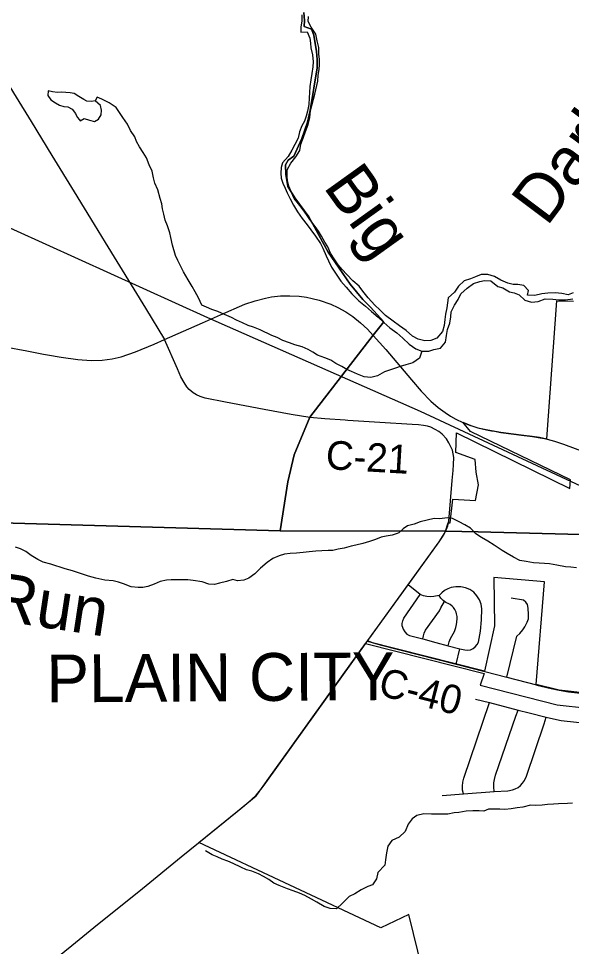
# Model space of a CAD drawing. Extents: x 114604 to 551442, y 316898 to 567001.
# Drawn here: x 121526 to 127306, y 436168 to 445868 of the extents above; entities that cross this region are included whole.
import ezdxf

# ---------------------------------------------------------------- set-up
doc = ezdxf.new("R2010")
doc.units = 0
for name, color, linetype in [('_CIVIL_CONSTRUCTION', 7, 'Continuous'), ('DV_X_County_Line', 7, 'Continuous'), ('GE_P_Alignment_1000_Bearings', 7, 'Continuous'), ('GE_P_Alignment_1000_Cardinal_Points', 7, 'Continuous'), ('GE_P_Alignment_100_Cardinal_Points', 7, 'Continuous'), ('GE_P_Alignment_100_Stations', 7, 'Continuous'), ('GE_P_Alignment_500_Bearings', 7, 'Continuous'), ('GE_P_Alignment_500_Distances', 7, 'Continuous'), ('MT_X_Edge_Line', 7, 'Continuous'), ('PM_P_Cells', 7, 'Continuous'), ('PM_P_CL_Double_Solid', 7, 'Continuous'), ('PM_P_Stop_Line', 7, 'Continuous'), ('RD_P_GR_Rt', 7, 'Continuous'), ('RS_Raster1', 7, 'Continuous'), ('SH_Named_Boundary', 7, 'Continuous')]:
    doc.layers.add(name, color=color, linetype=linetype)

msp = doc.modelspace()

# ---------------------------------------------------------------- linework, layer by layer
at = {"layer": '_CIVIL_CONSTRUCTION'}
for points in [[(123051.8, 442511.9), (123448.4, 442687.8), (123635.5, 442769.7), (123892.4, 442880.7), (123999.6, 442917.1), (124107.2, 442944.6), (124171.1, 442957.6), (124264.2, 442968), (124361.3, 442970.3), (124458, 442964.5), (124537.5, 442953.8), (124595.9, 442943.2), (124669.3, 442923.7), (124790.3, 442881.4), (124862.9, 442847.9), (124946.1, 442802.1), (125018.8, 442753.4), (125102.1, 442688.2), (125173.7, 442621.6), (125234.5, 442556.3), (125365.7, 442409), (125634.2, 442090.7), (125733.9, 441974.1), (125836.7, 441867), (125913.4, 441801.5), (125984.8, 441748.4), (126042.2, 441712), (126097.6, 441681.1), (126170.4, 441646), (126249.1, 441614.6)], [(117368, 442783.1), (118144.9, 442753.5), (118705.1, 442730.6), (119116.3, 442711.1), (119623.7, 442663.9), (120366.9, 442595.3), (120625.9, 442565.5), (120867.6, 442527), (121155.4, 442477.3), (121613.1, 442394.4), (121785.8, 442361.1), (121827.9, 442353.9)], [(121827.9, 442353.9), (121970, 442329.5), (122143.6, 442303.2), (122283.1, 442293.6), (122399.8, 442298.5), (122504.2, 442310.6), (122598.9, 442333.2), (122748.6, 442382.4), (122943.5, 442464.3), (123051.8, 442511.9)], [(126249.1, 441614.6), (126254, 441612.6), (126328.7, 441588.3), (126416.3, 441568.1), (126471.6, 441558.5), (126502.5, 441553.2)], [(126502.5, 441553.2), (126569.4, 441541.7), (126782.5, 441511.9), (126897.2, 441498), (126977.6, 441486), (127024.8, 441477)], [(127024.8, 441477), (127051, 441471.9), (127129.6, 441450.9), (127224, 441420.5), (127343.5, 441374.7), (127472.7, 441325.3)]]:
    msp.add_lwpolyline(points, dxfattribs=at)
at = {"layer": 'DV_X_County_Line'}
for points in [[(124488.5, 445905.5), (124486.8, 445845.4), (124477.1, 445777.2), (124477.3, 445727), (124543.4, 445729.3), (124571.7, 445663.3), (124578, 445611.2), (124580.2, 445561.1), (124598.6, 445489), (124604.9, 445414.8), (124601.1, 445364.7), (124593.4, 445294.5), (124581.7, 445226.3), (124572, 445158), (124566.3, 445095.9), (124562.5, 445037.7), (124558.8, 444969.5), (124547.1, 444899.3), (124533.3, 444849.1), (124513.5, 444796.9), (124485.7, 444746.6), (124461.9, 444684.4), (124450.2, 444616.1), (124414.4, 444551.8), (124382.6, 444491.5), (124342.8, 444425.2), (124285, 444360.8), (124271.2, 444310.6), (124267.5, 444250.4), (124271.7, 444200.3), (124290, 444146.3), (124312.2, 444096.2), (124332.5, 444046.2), (124364.8, 443984.2), (124399.2, 443918.2), (124441.6, 443848.2), (124492, 443778.3), (124544.4, 443712.3), (124582.7, 443660.4), (124631.1, 443592.4), (124681.5, 443516.4), (124707.8, 443466.4), (124740.2, 443386.4), (124764.5, 443334.4), (124798.8, 443270.4), (124845.2, 443196.4), (124893.6, 443124.4), (124952.1, 443058.5), (125008.5, 442988.6), (125082.9, 442916.8), (125151.3, 442860.9), (125215.7, 442807.1), (125284.1, 442747.3), (125344.4, 442691.4), (125408.8, 442633.6), (125479.2, 442583.7), (125541.5, 442527.9), (125607.9, 442464), (125678.3, 442414.2), (125742.5, 442392.5), (125816.6, 442390.8), (125868.7, 442407.1), (125936.7, 442423.4), (125988.6, 442485.8), (125998.3, 442554), (126010, 442618.2), (126035.8, 442682.5), (126043.5, 442748.7), (126049.3, 442802.9), (126085, 442873.2), (126122.8, 442931.5), (126150.6, 442991.8), (126214.5, 443050.2), (126280.4, 443098.7), (126348.4, 443121), (126398.5, 443129.3), (126464.6, 443125.6), (126535, 443067.7), (126589.2, 443054), (126657.5, 443012.2), (126707.6, 443002.4), (126757.8, 442978.5), (126818.2, 442922.7), (126888.4, 442904.9), (126958.5, 442909.3), (127032.5, 442937.7), (127110.7, 442934), (127174.8, 442928.3), (127245, 442928.6), (127319.1, 442937)], [(127324.8, 442999.2), (127272.8, 442978.9), (127204.6, 442994.6), (127134.4, 443000.3), (127058.3, 442995.9), (126998.2, 442991.7), (126922.2, 442971.3), (126848, 442974.9), (126857.8, 443025.1), (126809.5, 443079), (126745.3, 443088.8), (126695.2, 443086.5), (126641.1, 443100.3), (126568.8, 443134.1), (126500.5, 443171.8), (126432.2, 443193.6), (126362.1, 443191.3), (126304.1, 443166.9), (126250.1, 443146.6), (126186.1, 443126.3), (126124.2, 443069.9), (126084.4, 443009.5), (126018.6, 442947.1), (126008.8, 442894.9), (126005, 442842.8), (125989.3, 442776.5), (125983.5, 442720.4), (125973.7, 442660.2), (125958, 442595.9), (125900.2, 442525.5), (125836.2, 442501.2), (125772.1, 442498.9), (125703.9, 442516.6), (125643.6, 442548.4), (125577.2, 442606.2), (125508.9, 442654.1), (125440.5, 442703.9), (125362.1, 442763.7), (125301.8, 442821.5), (125251.4, 442871.4), (125181, 442949.3), (125124.6, 443017.2), (125086.2, 443071.2), (125021.9, 443127), (124957.5, 443190.9), (124909.1, 443244.8), (124868.8, 443294.8), (124832.5, 443346.7), (124788.1, 443414.7), (124757.8, 443480.7), (124727.5, 443530.7), (124691.2, 443592.7), (124662.9, 443644.7), (124626.6, 443694.7), (124570.2, 443766.6), (124535.9, 443818.5), (124491.5, 443882.5), (124453.2, 443932.5), (124406.9, 443988.4), (124380.6, 444048.4), (124350.2, 444116.5), (124335.9, 444168.5), (124333.7, 444224.6), (124333.4, 444286.8), (124371.2, 444357.1), (124425, 444421.6), (124466.8, 444487.9), (124478.5, 444554.1), (124500.3, 444616.4), (124526, 444688.7), (124553.7, 444759), (124571.4, 444835.2), (124579.1, 444907.5), (124590.9, 444957.6), (124610.6, 445025.9), (124622.4, 445078.1), (124653.9, 445214.6), (124659.6, 445276.7), (124667.4, 445336.9), (124673.2, 445389.1), (124672.9, 445443.2), (124666.7, 445495.3), (124664.4, 445565.5), (124646, 445633.6), (124633.7, 445705.7), (124583.3, 445777.6), (124554.9, 445835.7), (124556.7, 445887.8)]]:
    msp.add_lwpolyline(points, dxfattribs=at)
at = {"layer": 'GE_P_Alignment_1000_Bearings'}
msp.add_lwpolyline([(114843.2, 446635.4), (114861.1, 446627.4), (119778.4, 444429.8), (123500.7, 442742.8), (125725.5, 441762.4), (128110.8, 440653.4), (128478.6, 440489.4)], dxfattribs=at)
at = {"layer": 'GE_P_Alignment_1000_Cardinal_Points'}
msp.add_lwpolyline([(126630.9, 438982.2), (126735, 439410.8), (126765.3, 439438.3), (126798.4, 439479.5), (126820.3, 439510.3), (126844, 439556.4), (126856.3, 439594.5), (126858.8, 439639.1), (126853.4, 439702.9), (126845.1, 439743), (126827.8, 439766.3), (126805.6, 439786.7), (126676.1, 439808.4)], dxfattribs=at)
at = {"layer": 'GE_P_Alignment_100_Cardinal_Points'}
msp.add_line((126099.4, 439120.3), (126138.9, 439280.8), dxfattribs=at)
for points in [[(126220.3, 439265.2), (126249.8, 439270.2), (126277.3, 439282), (126301.2, 439300.1), (126320.1, 439323.3), (126332.9, 439350.4), (126354.2, 439465.1), (126365.9, 439581.2), (126368, 439697.9), (126360.7, 439746.4), (126344, 439792.5), (126318.4, 439834.3), (126285, 439870.2), (126245.1, 439898.8), (126198.1, 439916.7), (126148.8, 439926.3), (126098.5, 439927.3), (126048.8, 439919.8), (126013.4, 439906.6), (125980.3, 439888.1), (125950.5, 439864.8), (125924.6, 439837.3), (125867.2, 439826.1), (125830.8, 439822.8), (125794.4, 439825.6), (125758.9, 439834.3), (125725.4, 439848.7), (125597.4, 439948.1)], [(125537.9, 439515.6), (125537, 439544.8), (125542.9, 439573.4), (125555.3, 439599.8), (125725.4, 439848.7)], [(126018.1, 439312.2), (126027.3, 439351.8), (126040.5, 439388.4), (126082.3, 439459.7), (126098.1, 439502.5), (126105.6, 439534.9), (126109.2, 439559.5), (126111.4, 439594.8), (126110.6, 439615.8), (126105.7, 439643.7), (126099.4, 439663.1), (126086.9, 439690), (126072, 439711.7), (126059.9, 439724.6), (126038.9, 439741.4), (126023, 439751), (125991.8, 439763.8), (125979.1, 439772.6), (125964.1, 439783.1), (125941.4, 439808), (125924.6, 439837.3)], [(125753.2, 439382.4), (125758.2, 439414), (125767.7, 439444.5), (125781.5, 439473.4), (125926.6, 439676.6), (125941.9, 439707.2), (125979.1, 439772.6)], [(125537.9, 439515.6), (125546.6, 439484.6), (125563, 439456.9), (125585.8, 439434.3), (125613.7, 439418.2), (125753.2, 439382.4), (125889.2, 439345.6), (126018.1, 439312.2), (126138.9, 439280.8), (126190.4, 439267.4), (126220.3, 439265.2)], [(126176.2, 437761.9), (126167.5, 437802.9), (126165.6, 437844.7), (126170.5, 437886.3), (126182.1, 437926.5), (126450.3, 438716.8)], [(126304.5, 438754.4), (126450.3, 438716.8), (126749.7, 438638.8), (126863.5, 438608.6), (127041.3, 438564.9), (127117.2, 438546.2), (127197.5, 438531.6), (127489.3, 438500.4)], [(126498.1, 437786.3), (126494.3, 437838.3), (126495.9, 437879.6), (126500.8, 437911.8), (126513.3, 437959), (126725.3, 438576.2), (126749.7, 438638.8)], [(125954.1, 437744.8), (126176.2, 437761.9), (126498.1, 437786.3), (126639.7, 437795.4), (126688.2, 437804.4), (126719.1, 437815.6), (126747.9, 437831.5), (126773.8, 437851.9), (126795.8, 437876.2), (126814, 437903.6), (126835.2, 437948.3), (127020, 438494.8), (127041.3, 438564.9)]]:
    msp.add_lwpolyline(points, dxfattribs=at)
at = {"layer": 'GE_P_Alignment_100_Stations'}
for points in [[(127488.9, 438811.6), (127177.1, 438845.9), (126936.9, 438907.6), (127023.5, 439978.1), (126494.3, 440026.7), (126501, 439519.9), (126398.1, 439047.4), (125169.5, 439357.2), (125596.8, 439944), (125922.2, 440399.2), (125958.3, 440454.1), (125974.7, 440482.4), (125987.9, 440509.1), (126017.8, 440595), (126038, 440595.4), (126064.9, 440845.2), (126303.9, 440829.8), (126335.5, 440995.3), (126310.8, 441127.7), (126298.4, 441260.2), (126096.5, 441330.8), (126104.9, 441538.7), (127290.5, 440954.4), (127295, 441045.4), (126250.7, 441552.7), (126169.2, 441648.8), (126252.8, 441615.4), (126327.5, 441591.2), (126415.1, 441570.9), (126470.4, 441561.4), (126568.2, 441544.6), (126781.3, 441514.8), (126896.1, 441500.8), (126970.9, 441492.6), (127049.8, 441474.8), (127153.2, 442917), (127329.2, 442915.2)], [(125935.9, 435155.4), (125606.3, 436501.4), (125313.4, 436362.2), (123409.3, 437255.1), (123813.8, 437582.7), (124009.9, 437741.5), (124024.3, 437761.4), (124143.6, 437928), (124383.1, 438262.2), (124920, 439011.5), (125153.6, 439335), (126395.1, 439021.9), (126353.2, 438900.3), (127155.3, 438694), (127473.2, 438657.6)]]:
    msp.add_lwpolyline(points, dxfattribs=at)
at = {"layer": 'GE_P_Alignment_500_Bearings'}
for p, q in [((125177, 439365.7), (125597.4, 439948.1)), ((125152.4, 439331.4), (125167.8, 439352.9)), ((125167.8, 439352.9), (125177, 439365.7)), ((126099.4, 439120.3), (126402.1, 439042.6)), ((126402.1, 439042.6), (126630.9, 438982.2))]:
    msp.add_line(p, q, dxfattribs=at)
for points in [[(120862.2, 445958.7), (120934.3, 445867.1), (121146.1, 445592.7), (121218.7, 445492.4), (121288.4, 445387.7), (121502.2, 445044.8), (121657.9, 444790.3), (121874.1, 444437.2), (122107.4, 444055.9), (122314.9, 443716.3), (122432.5, 443526.6), (122851.7, 442840.2), (123051.8, 442511.9)], [(123456.3, 441907.2), (123426, 441917.3), (123385.7, 441932.8), (123351, 441954.1), (123310.2, 441991.8), (123285.9, 442019.8), (123255.4, 442064.1), (123223.3, 442124.2), (123188.3, 442205.9), (123051.8, 442511.9)], [(124940.1, 441669.1), (124727, 441682.3), (124571.4, 441697.1), (124376, 441728.6), (124093.9, 441782.6), (123688, 441858.8), (123476.5, 441900.4), (123456.3, 441907.2)], [(125639.1, 441624.8), (125302.3, 441646.6), (124966.7, 441667.4), (124940.1, 441669.1)], [(126068.5, 441145), (126073.8, 441205.5), (126075.4, 441279), (126061.9, 441354.7), (126025.2, 441432.9), (126000.5, 441474.4), (125955.6, 441522.8), (125918, 441551.4), (125880.7, 441573), (125836, 441595.3), (125800.1, 441606.2), (125759.7, 441615.3), (125708.5, 441620.4), (125639.1, 441624.8)], [(126022, 440605.9), (126024.1, 440615.1), (126059.3, 441040.3), (126068.5, 441145)], [(125989.1, 440506.3), (126012.8, 440563.7), (126019, 440592.2), (126022, 440605.9)], [(125597.4, 439948.1), (125923.4, 440396.4), (125959.5, 440451.2), (125975.9, 440479.6), (125989.1, 440506.3)], [(123406.9, 437250.8), (123812.6, 437577.5), (123888.2, 437640), (123961.7, 437703.5), (124008.9, 437750.2), (124028.6, 437772), (124071.5, 437825.7), (124110.5, 437878.2), (125152.4, 439331.4)], [(125177, 439365.7), (125181.3, 439362.5), (125222.3, 439346.8), (125306.1, 439322), (126099.4, 439120.3)], [(126630.9, 438982.2), (126940.8, 438902.4), (126945.8, 438901.1)], [(126945.8, 438901.1), (127095.1, 438863.8), (127178.1, 438845.6), (127275.1, 438831.4), (127496.5, 438806.3), (127501.6, 438805.7)], [(120151.8, 434616.2), (120452.3, 434862.5), (122082, 436179.6), (122311, 436366.9), (122820.6, 436775.6), (123226.6, 437105.6), (123406.9, 437250.8)]]:
    msp.add_lwpolyline(points, dxfattribs=at)
at = {"layer": 'GE_P_Alignment_500_Distances'}
for points in [[(124507.5, 445930.7), (124516.2, 445846.3), (124510.6, 445786), (124587.2, 445758.3), (124613.8, 445694.1), (124641.3, 445523.4), (124645.9, 445439), (124646.5, 445352.5), (124573.4, 444905.4), (124548.1, 444784.6), (124487.7, 444613.2), (124403.8, 444429.5), (124343.7, 444388.9), (124318, 444338.4), (124318.7, 444237.8), (124341.8, 444113.3), (124415, 443995.2), (124559.3, 443795.1), (124761.2, 443426.5), (124990.9, 443092.3), (125124.9, 442932.4), (125206, 442852.5), (125345.2, 442698.5), (125233.3, 442559.2), (124570.2, 441699.9), (124406.5, 441308), (124340.1, 441025.9), (124260.6, 440513.8), (117343.3, 440710.4)], [(127653.9, 440470.2), (127266.7, 440479.3), (126332.5, 440501.1), (125987.9, 440509.1), (124260.6, 440513.8), (124340.1, 441025.9), (124406.5, 441308), (124570.2, 441699.9), (125233.3, 442559.2), (125345.2, 442698.5), (125206, 442852.5), (125124.9, 442932.4), (124990.9, 443092.3), (124761.2, 443426.5), (124559.3, 443795.1), (124415, 443995.2), (124341.8, 444113.3), (124318.7, 444237.8), (124318, 444338.4), (124343.7, 444388.9), (124403.8, 444429.5), (124487.7, 444613.2), (124548.1, 444784.6), (124573.4, 444905.4), (124646.5, 445352.5), (124645.9, 445439), (124641.3, 445523.4), (124613.8, 445694.1), (124587.2, 445758.3), (124510.6, 445786), (124516.2, 445846.3), (124507.5, 445930.7)], [(114843.2, 440748.9), (117343.3, 440710.4), (124260.6, 440513.8), (125987.9, 440509.1), (126332.5, 440501.1), (127266.7, 440479.3), (127653.9, 440470.2), (128126.6, 440459.2), (128158.1, 440458.4), (128800.7, 440444.3), (129305.5, 440436.8), (129824.2, 440418.3), (129960, 440416.3), (130670.2, 440399.9), (130865.1, 440395.1), (131181.7, 440387.9), (131530.4, 440380), (131888.3, 440371.4), (132489.2, 440357.6), (133681.2, 440329.8), (133878.9, 440325), (134854.7, 440302.4)]]:
    msp.add_lwpolyline(points, dxfattribs=at)
at = {"layer": 'MT_X_Edge_Line'}
for points in [[(122325.7, 445006.9), (122286.8, 445000.7), (122238.7, 445004.3), (122208.5, 445022.1), (122156.2, 445053.7), (122105.9, 445083.4), (122063.8, 445093), (122019.7, 445096.7), (121979.7, 445098.3), (121931.7, 445095.9), (121879.6, 445103.4), (121835.4, 445113.1), (121831.9, 445062.9), (121862.3, 445019), (121910.6, 444985.4), (121954.8, 444963.7), (121999, 444950), (122041, 444946.4), (122087.3, 444920.7), (122119.7, 444876.9), (122138.1, 444836.9), (122161.3, 444808.4)], [(122161.3, 444808.4), (122170.4, 444797.1), (122212.3, 444821.5), (122266.4, 444806), (122318.6, 444792.4), (122362.4, 444814.8), (122388, 444861.2), (122391.6, 444909.4), (122383.2, 444959.5), (122325.7, 445006.9)]]:
    msp.add_lwpolyline(points, dxfattribs=at)
at = {"layer": 'PM_P_Cells'}
for points in [[(125742.5, 442392.5), (125716.8, 442316.2), (125646.9, 442267.7), (125574.8, 442247.3), (125516.8, 442231), (125466.8, 442214.8), (125414.8, 442194.5), (125350.7, 442176.2), (125278.8, 442133.7), (125208.7, 442117.4), (125138.6, 442123), (125070.3, 442150.8), (125008.1, 442178.6), (124957.9, 442200.4), (124905.6, 442230.3), (124843.4, 442262.1), (124791.1, 442295.9), (124728.9, 442319.7), (124652.6, 442349.4), (124602.4, 442381.3), (124552.2, 442409.1), (124490, 442434.9), (124413.7, 442456.6), (124357.5, 442478.4), (124289.3, 442504.2), (124229, 442534), (124172.8, 442555.8), (124052.3, 442615.4), (123982.1, 442641.1), (123927.9, 442660.9), (123867.6, 442688.7), (123803.4, 442716.5), (123753.2, 442744.4), (123678.9, 442774.1), (123608.6, 442805.9), (123546.4, 442825.7), (123490.2, 442849.4), (123440, 442873.3), (123407.6, 442947.3), (123373.3, 443011.3), (123341, 443067.3), (123298.6, 443135.3), (123250.1, 443221.3), (123217.8, 443281.3), (123191.5, 443337.3), (123167.2, 443391.4), (123134.7, 443499.5), (123118.3, 443577.6), (123106, 443629.7), (123081.7, 443701.8), (123059.4, 443761.8), (123043.1, 443821.9), (123030.8, 443880), (123022.6, 443930.1), (123006.3, 443988.1), (122981.8, 444078.2), (122951.5, 444148.3), (122935.2, 444204.3), (122922.8, 444272.5), (122892.5, 444338.5), (122862.1, 444412.6), (122827.8, 444466.5), (122791.5, 444528.5), (122759.2, 444582.5), (122740.9, 444632.6), (122696.6, 444696.5), (122664.2, 444762.5), (122615.8, 444832.5), (122581.5, 444884.5), (122545.2, 444938.5), (122472.8, 444988.3), (122396.5, 445024), (122346.3, 445047.9), (122324.8, 445006.8)], [(126307.8, 440480.6), (126251.7, 440540.2), (126191.4, 440574), (126133.2, 440605.8), (126060.9, 440643.5), (126006.8, 440647.3), (125930.7, 440638.9), (125870.5, 440642.7), (125798.5, 440624.3), (125724.4, 440605.9), (125660.4, 440583.6), (125592.3, 440565.2), (125546.8, 440534.8), (125500.1, 440493.2)], [(125500.1, 440493.2), (125484.8, 440485.1), (125432.7, 440469.2), (125370.5, 440457.4), (125318.4, 440445.5), (125258.2, 440423.7), (125194, 440399.9), (125125.8, 440382.1), (125051.6, 440362.3), (125001.5, 440352.5), (124929.3, 440330.7), (124867.2, 440320.9), (124813.1, 440309), (124761, 440307.2), (124696.9, 440305.4), (124632.7, 440299.6), (124562.6, 440293.9), (124502.5, 440288.1), (124432.3, 440280.3), (124366.2, 440276.5), (124306.1, 440268.7), (124249.9, 440252.9), (124183.7, 440225.1), (124125.5, 440183.2), (124055.1, 440123.3), (123994.8, 440063.4), (123932.5, 440019.5), (123882.3, 439997.6), (123816.2, 439991.8), (123764.2, 440004.1), (123700, 439984.2), (123625.8, 439964.5), (123575.6, 439950.6), (123513.6, 439956.9), (123443.6, 439979.2), (123351.5, 439993.5), (123295.4, 440001.8), (123229.3, 440002), (123173.2, 440000.2), (123121.2, 440000.4), (123071.1, 439996.6), (123004.9, 439984.8), (122942.7, 439954.9), (122878.5, 439931.1), (122826.4, 439921.3), (122776.3, 439921.5), (122704.2, 439927.7), (122622.2, 439960.1), (122570.2, 439976.3), (122516.2, 439990.6), (122428.1, 439998.9), (122334, 440019.3), (122256, 440037.7), (122088, 440094.4), (122011.9, 440114.8), (121861.9, 440165.4), (121783.9, 440185.8), (121725.9, 440214.1), (121658, 440256.5), (121600.1, 440296.8), (121546.1, 440325), (121492.1, 440341.3)], [(127358.3, 440127.6), (127298.2, 440131.8), (127244.2, 440136), (127154.1, 440152.3), (127078, 440168.7), (127026, 440172.9), (126967.9, 440175.1), (126907.8, 440179.3), (126831.8, 440191.6), (126767.7, 440203.8), (126701.7, 440236.2), (126635.8, 440276.5), (126581.8, 440308.7), (126497.9, 440363.2), (126432, 440403.5), (126366, 440441.8), (126307.8, 440480.6)], [(127318.1, 437665.8), (127264, 437662), (127171.9, 437658.3), (127119.8, 437654.4), (127055.6, 437650.7), (127001.5, 437644.8), (126933.4, 437643.1), (126879.4, 437645.3), (126797.1, 437625.5), (126737, 437617.7), (126674.9, 437605.9), (126610.7, 437600.1), (126558.7, 437604.3), (126440.5, 437604.7), (126390.3, 437582.8), (126340.3, 437587), (126274.2, 437587.3), (126206, 437583.5), (126129.8, 437567.7), (126079.8, 437563.9), (126013.6, 437552.1), (125953.5, 437552.3), (125901.4, 437550.5), (125841.3, 437550.7), (125761.2, 437553), (125691, 437537.2), (125640.8, 437501.3), (125598.5, 437445.3), (125568.2, 437371.3), (125503.8, 437309.3), (125429.5, 437275.5), (125387.2, 437217.5), (125370.9, 437145.4), (125362.6, 437073.3), (125354.4, 437017.2), (125281.9, 436941.2), (125269.6, 436875.1), (125227.3, 436813.1), (125177.2, 436793.2), (125108.9, 436761.4), (125040.6, 436719.6), (124982.4, 436689.7), (124914, 436619.8), (124849.7, 436561.9), (124783.6, 436564.1), (124719.6, 436586.4), (124645.6, 436630.8), (124587.7, 436663)], [(124587.7, 436663), (124517.7, 436699.4), (124461.7, 436725.7), (124397.7, 436747.9), (124335.7, 436770.2), (124251.8, 436806.6), (124193.8, 436830.9), (124141.9, 436869.2), (124087.9, 436899.4), (124035.9, 436925.7), (123965.9, 436954), (123909.9, 436968.2), (123847.9, 436998.5), (123768, 437036.9), (123712, 437059.2), (123654, 437079.4), (123602, 437103.7), (123550, 437125.9), (123480, 437166.3)]]:
    msp.add_lwpolyline(points, dxfattribs=at)
at = {"layer": 'RS_Raster1'}
for points in [[(114843.2, 440748.9), (117343.3, 440710.4), (124260.6, 440513.8), (125987.9, 440509.1), (126332.5, 440501.1), (127266.7, 440479.3), (127653.9, 440470.2), (128126.6, 440459.2), (128158.1, 440458.4), (128800.7, 440444.3), (129305.5, 440436.8), (129824.2, 440418.3), (129960, 440416.3), (130670.2, 440399.9), (130865.1, 440395.1), (131181.7, 440387.9), (131530.4, 440380), (131888.3, 440371.4), (132489.2, 440357.6), (133681.2, 440329.8), (133878.9, 440325), (134854.7, 440302.4)], [(134854.7, 440302.4), (133878.9, 440325), (133681.2, 440329.8), (132489.2, 440357.6), (131888.3, 440371.4), (131530.4, 440380), (131181.7, 440387.9), (130865.1, 440395.1), (130670.2, 440399.9), (129960, 440416.3), (129824.2, 440418.3), (129305.5, 440436.8), (128800.7, 440444.3), (128158.1, 440458.4), (128126.6, 440459.2), (127653.9, 440470.2), (127266.7, 440479.3), (126332.5, 440501.1), (125987.9, 440509.1), (124260.6, 440513.8), (117343.3, 440710.4), (114843.2, 440748.9)]]:
    msp.add_lwpolyline(points, dxfattribs=at)

# ---------------------------------------------------------------- texts
at = {"layer": 'PM_P_CL_Double_Solid'}
for s, rotation, p in [('C-21', 356.64899, (124731.8, 441159.1)), ('C-40', 345.61284, (125273, 438798.8))]:
    msp.add_text(s, height=300.01, rotation=rotation, dxfattribs=at).set_placement(p)
at = {"layer": 'PM_P_Stop_Line'}
msp.add_text('Run', height=499.99, rotation=351.32953, dxfattribs=at).set_placement((121211.2, 439592.1))
at = {"layer": 'RD_P_GR_Rt'}
for s, height, rotation, p in [('Darby', 499.98, 53.08999, (127048.7, 443685.1)), ('Big', 499.97, 305.64574, (124703.2, 444111.5))]:
    msp.add_text(s, height=height, rotation=rotation, dxfattribs=at).set_placement(p)
at = {"layer": 'SH_Named_Boundary'}
msp.add_text('PLAIN CITY', height=500.01, rotation=0.41099, dxfattribs=at).set_placement((121818.2, 438718.1))

doc.saveas('drawing.dxf')
